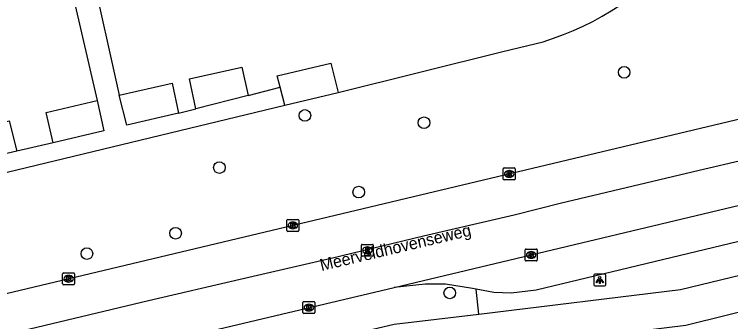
# Model space of a CAD drawing. Extents: x 158038 to 159242, y 380133 to 381214.
# Drawn here: x 158503.1 to 158563.3, y 380977.3 to 381003.1 of the extents above; entities that cross this region are included whole.
import ezdxf

# ---------------------------------------------------------------- set-up
doc = ezdxf.new("R2010")
doc.units = 0
for name, color, linetype in [('IMGEO_Boom', 7, 'Continuous'), ('IMGEO_Fietspad_open', 7, 'Continuous'), ('IMGEO_Groenvoorziening', 7, 'Continuous'), ('IMGEO_Kolk', 7, 'Continuous'), ('IMGEO_Lichtpunt', 7, 'Continuous'), ('IMGEO_Openbare_ruimte_label', 7, 'Continuous'), ('IMGEO_OVBaan_open', 7, 'Continuous'), ('IMGEO_Pand', 7, 'Continuous'), ('IMGEO_Rijbaan_regionaal_gesloten', 7, 'Continuous'), ('IMGEO_Rioolput', 7, 'Continuous'), ('IMGEO_Voetpad_open', 7, 'Continuous')]:
    doc.layers.add(name, color=color, linetype=linetype)

msp = doc.modelspace()

# ---------------------------------------------------------------- linework, layer by layer
at = {"layer": 'IMGEO_Boom'}
for centre in [(158554.31, 380998.263), (158527.479, 380994.64), (158537.49, 380994.031), (158520.293, 380990.259), (158532.005, 380988.201), (158516.614, 380984.744), (158509.16, 380983.032), (158539.655, 380979.728)]:
    msp.add_circle(centre, 0.489, dxfattribs=at)
at = {"layer": 'IMGEO_Fietspad_open'}
for points in [[(158543.487, 380975.057), (158559.5, 380977.024), (158569.881, 380979.588), (158585.768, 380983.41), (158590.087, 380984.449), (158613.803, 380989.844), (158626.388, 380992.815), (158628.561, 380993.352), (158629.543, 380993.657), (158646.352, 380999.546)], [(158542.093, 380977.956), (158559.031, 380980.009), (158584.646, 380986.212), (158588.305, 380987.098), (158625.313, 380996.031), (158631.65, 380998.147)], [(158421.479, 380950.398), (158427.193, 380951.747), (158453.778, 380958.024), (158500, 380968.887), (158515.75, 380972.588), (158534.976, 380977.093), (158542.093, 380977.956)]]:
    msp.add_lwpolyline(points, dxfattribs=at)
at = {"layer": 'IMGEO_Groenvoorziening'}
msp.add_lwpolyline([(158530.264, 380996.564), (158544.124, 381000), (158547.5, 381000.837)], dxfattribs=at)
msp.add_arc((158540.283, 381024.438), 24.68, 287.00289, 353.10036, dxfattribs=at)
at = {"layer": 'IMGEO_Kolk'}
for p, q in [((158544.151, 380989.3), (158544.151, 380990.152)), ((158544.226, 380990.226), (158545.078, 380990.226)), ((158544.639, 380990.006), (158544.664, 380990.006)), ((158545.152, 380990.152), (158545.152, 380989.3)), ((158545.078, 380989.226), (158544.226, 380989.226)), ((158544.662, 380989.446), (158544.637, 380989.446)), ((158525.97, 380984.977), (158525.97, 380985.829)), ((158526.045, 380985.903), (158526.897, 380985.903)), ((158526.458, 380985.683), (158526.483, 380985.683)), ((158526.971, 380985.829), (158526.971, 380984.977)), ((158526.481, 380985.123), (158526.456, 380985.123)), ((158526.897, 380984.903), (158526.045, 380984.903)), ((158545.994, 380982.49), (158545.994, 380983.342)), ((158546.069, 380983.416), (158546.921, 380983.416)), ((158546.482, 380983.196), (158546.507, 380983.196)), ((158546.995, 380983.342), (158546.995, 380982.49)), ((158546.505, 380982.636), (158546.48, 380982.636)), ((158546.921, 380982.416), (158546.069, 380982.416)), ((158507.124, 380980.494), (158507.124, 380981.346)), ((158507.199, 380981.42), (158508.051, 380981.42)), ((158508.125, 380981.346), (158508.125, 380980.494)), ((158507.612, 380981.2), (158507.637, 380981.2)), ((158508.051, 380980.42), (158507.199, 380980.42)), ((158507.635, 380980.64), (158507.61, 380980.64)), ((158527.318, 380978.071), (158527.318, 380978.923)), ((158527.393, 380978.997), (158528.245, 380978.997)), ((158528.319, 380978.923), (158528.319, 380978.071)), ((158527.806, 380978.777), (158527.831, 380978.777)), ((158528.245, 380977.997), (158527.393, 380977.997)), ((158527.829, 380978.217), (158527.804, 380978.217))]:
    msp.add_line(p, q, dxfattribs=at)
for points in [[(158544.151, 380989.3), (158544.151, 380990.152)], [(158544.226, 380990.226), (158545.078, 380990.226)], [(158544.472, 380989.926), (158544.595, 380989.926), (158544.595, 380989.775), (158544.725, 380989.926), (158544.889, 380989.926), (158544.743, 380989.775), (158544.896, 380989.526), (158544.744, 380989.526), (158544.659, 380989.69), (158544.595, 380989.623), (158544.595, 380989.526), (158544.472, 380989.526), (158544.472, 380989.926)], [(158545.152, 380990.152), (158545.152, 380989.3)], [(158545.078, 380989.226), (158544.226, 380989.226)], [(158525.97, 380984.977), (158525.97, 380985.829)], [(158526.045, 380985.903), (158526.897, 380985.903)], [(158526.291, 380985.603), (158526.414, 380985.603), (158526.414, 380985.452), (158526.544, 380985.603), (158526.708, 380985.603), (158526.562, 380985.452), (158526.715, 380985.203), (158526.563, 380985.203), (158526.478, 380985.367), (158526.414, 380985.3), (158526.414, 380985.203), (158526.291, 380985.203), (158526.291, 380985.603)], [(158526.971, 380985.829), (158526.971, 380984.977)], [(158526.897, 380984.903), (158526.045, 380984.903)], [(158545.994, 380982.49), (158545.994, 380983.342)], [(158546.069, 380983.416), (158546.921, 380983.416)], [(158546.315, 380983.116), (158546.438, 380983.116), (158546.438, 380982.965), (158546.568, 380983.116), (158546.732, 380983.116), (158546.586, 380982.965), (158546.739, 380982.716), (158546.587, 380982.716), (158546.502, 380982.88), (158546.438, 380982.813), (158546.438, 380982.716), (158546.315, 380982.716), (158546.315, 380983.116)], [(158546.995, 380983.342), (158546.995, 380982.49)], [(158546.921, 380982.416), (158546.069, 380982.416)], [(158507.124, 380980.494), (158507.124, 380981.346)], [(158507.199, 380981.42), (158508.051, 380981.42)], [(158508.125, 380981.346), (158508.125, 380980.494)], [(158507.445, 380981.12), (158507.568, 380981.12), (158507.568, 380980.969), (158507.698, 380981.12), (158507.862, 380981.12), (158507.716, 380980.969), (158507.869, 380980.72), (158507.717, 380980.72), (158507.632, 380980.884), (158507.568, 380980.817), (158507.568, 380980.72), (158507.445, 380980.72), (158507.445, 380981.12)], [(158508.051, 380980.42), (158507.199, 380980.42)], [(158527.318, 380978.071), (158527.318, 380978.923)], [(158527.393, 380978.997), (158528.245, 380978.997)], [(158528.319, 380978.923), (158528.319, 380978.071)], [(158527.639, 380978.697), (158527.762, 380978.697), (158527.762, 380978.546), (158527.892, 380978.697), (158528.056, 380978.697), (158527.91, 380978.546), (158528.063, 380978.297), (158527.911, 380978.297), (158527.826, 380978.461), (158527.762, 380978.394), (158527.762, 380978.297), (158527.639, 380978.297), (158527.639, 380978.697)], [(158528.245, 380977.997), (158527.393, 380977.997)]]:
    msp.add_lwpolyline(points, dxfattribs=at)
for centre, start, end in [((158544.228, 380990.15), 91.55205, 178.44795), ((158544.228, 380990.15), 91.55205, 178.44795), ((158545.076, 380990.15), 1.55205, 88.44795), ((158545.076, 380990.15), 1.55205, 88.44795), ((158544.228, 380989.302), 181.55205, 268.44795), ((158544.228, 380989.302), 181.55205, 268.44795), ((158545.076, 380989.302), 271.55205, 358.44795), ((158545.076, 380989.302), 271.55205, 358.44795), ((158526.047, 380985.827), 91.55205, 178.44795), ((158526.047, 380985.827), 91.55205, 178.44795), ((158526.895, 380985.827), 1.55205, 88.44795), ((158526.895, 380985.827), 1.55205, 88.44795), ((158526.047, 380984.979), 181.55205, 268.44795), ((158526.047, 380984.979), 181.55205, 268.44795), ((158526.895, 380984.979), 271.55205, 358.44795), ((158526.895, 380984.979), 271.55205, 358.44795), ((158546.071, 380983.34), 91.55205, 178.44795), ((158546.071, 380983.34), 91.55205, 178.44795), ((158546.919, 380983.34), 1.55205, 88.44795), ((158546.919, 380983.34), 1.55205, 88.44795), ((158546.071, 380982.492), 181.55205, 268.44795), ((158546.071, 380982.492), 181.55205, 268.44795), ((158546.919, 380982.492), 271.55205, 358.44795), ((158546.919, 380982.492), 271.55205, 358.44795), ((158507.201, 380981.344), 91.55205, 178.44795), ((158507.201, 380981.344), 91.55205, 178.44795), ((158508.049, 380981.344), 1.55205, 88.44795), ((158508.049, 380981.344), 1.55205, 88.44795), ((158507.201, 380980.496), 181.55205, 268.44795), ((158507.201, 380980.496), 181.55205, 268.44795), ((158508.049, 380980.496), 271.55205, 358.44795), ((158508.049, 380980.496), 271.55205, 358.44795), ((158527.395, 380978.921), 91.55205, 178.44795), ((158527.395, 380978.921), 91.55205, 178.44795), ((158528.243, 380978.921), 1.55205, 88.44795), ((158528.243, 380978.921), 1.55205, 88.44795), ((158527.395, 380978.073), 181.55205, 268.44795), ((158527.395, 380978.073), 181.55205, 268.44795), ((158528.243, 380978.073), 271.55205, 358.44795), ((158528.243, 380978.073), 271.55205, 358.44795)]:
    msp.add_arc(centre, 0.0765, start, end, dxfattribs=at)
for centre, major_axis, ratio, start_param, end_param in [((158544.638, 380989.726), (-0.387, 0.002), 0.722429, 4.712389, 7.853982), ((158544.663, 380989.726), (-0.39, 0.002), 0.717154, 1.570796, 4.712389), ((158526.457, 380985.403), (-0.387, 0.002), 0.722429, 4.712389, 7.853982), ((158526.482, 380985.403), (-0.39, 0.002), 0.717154, 1.570796, 4.712389), ((158546.481, 380982.916), (-0.387, 0.002), 0.722429, 4.712389, 7.853982), ((158546.506, 380982.916), (-0.39, 0.002), 0.717154, 1.570796, 4.712389), ((158507.611, 380980.92), (-0.387, 0.002), 0.722429, 4.712389, 7.853982), ((158507.636, 380980.92), (-0.39, 0.002), 0.717154, 1.570796, 4.712389), ((158527.805, 380978.497), (-0.387, 0.002), 0.722429, 4.712389, 7.853982), ((158527.83, 380978.497), (-0.39, 0.002), 0.717154, 1.570796, 4.712389)]:
    msp.add_ellipse(centre, major_axis=major_axis, ratio=ratio, start_param=start_param, end_param=end_param, dxfattribs=at)
at = {"layer": 'IMGEO_Lichtpunt'}
for p, q in [((158552.663, 380981.309), (158551.855, 380981.309)), ((158552.663, 380981.309), (158551.855, 380981.309)), ((158551.761, 380981.214), (158551.761, 380980.407)), ((158551.761, 380981.214), (158551.761, 380980.407)), ((158552.757, 380980.407), (158552.757, 380981.214)), ((158552.757, 380980.407), (158552.757, 380981.214)), ((158551.855, 380980.313), (158552.663, 380980.313)), ((158551.855, 380980.313), (158552.663, 380980.313))]:
    msp.add_line(p, q, dxfattribs=at)
for points in [[(158552.135, 380980.878), (158552.174, 380980.85), (158551.986, 380980.588), (158551.948, 380980.615), (158552.135, 380980.878)], [(158552.237, 380980.83), (158552.284, 380980.83), (158552.284, 380980.508), (158552.237, 380980.508), (158552.237, 380980.83)], [(158552.347, 380980.85), (158552.385, 380980.877), (158552.572, 380980.615), (158552.533, 380980.587), (158552.347, 380980.85)]]:
    msp.add_lwpolyline(points, dxfattribs=at)
msp.add_circle((158552.26, 380981.012), 0.0994, dxfattribs=at)
for centre, start, end in [((158551.855, 380981.214), 90, 180), ((158551.855, 380981.214), 90, 180), ((158552.663, 380981.214), 0, 90), ((158552.663, 380981.214), 0, 90), ((158551.855, 380980.407), 180, 270), ((158551.855, 380980.407), 180, 270), ((158552.663, 380980.407), 270, 0), ((158552.663, 380980.407), 270, 360)]:
    msp.add_arc(centre, 0.0946, start, end, dxfattribs=at)
at = {"layer": 'IMGEO_OVBaan_open'}
for points in [[(158534.98, 380980.193), (158571.869, 380988.984), (158582.537, 380991.476), (158588.181, 380992.795)], [(158579.309, 380987.709), (158572.458, 380986.092), (158546.921, 380979.961), (158544.8, 380979.703), (158543.353, 380979.761), (158541.87, 380980.039)], [(158541.87, 380980.039), (158541.552, 380980.099), (158539.295, 380980.464), (158537.581, 380980.459), (158534.98, 380980.193)]]:
    msp.add_lwpolyline(points, dxfattribs=at)
at = {"layer": 'IMGEO_Pand'}
for points in [[(158525.407, 380997.025), (158525.163, 380997.956), (158529.659, 380999.028), (158530.264, 380996.564)], [(158518.303, 380995.198), (158517.786, 380997.712), (158522.168, 380998.709), (158522.722, 380996.321)], [(158511.881, 380996.337), (158516.326, 380997.346), (158516.855, 380994.832)], [(158525.806, 380995.504), (158525.407, 380997.025)], [(158525.806, 380995.504), (158530.264, 380996.564)], [(158506.339, 380992.346), (158505.734, 380994.886), (158510.014, 380995.896)], [(158510.014, 380995.896), (158510.581, 380993.343), (158506.339, 380992.346)], [(158516.855, 380994.832), (158512.511, 380993.823), (158511.881, 380996.337)], [(158522.722, 380996.321), (158518.303, 380995.198)], [(158498.408, 380993.168), (158500, 380993.55), (158502.622, 380994.18), (158503.278, 380991.652)], [(158503.278, 380991.652), (158500, 380990.87), (158499.038, 380990.64)]]:
    msp.add_lwpolyline(points, dxfattribs=at)
at = {"layer": 'IMGEO_Rijbaan_regionaal_gesloten'}
for points in [[(158373.204, 380949.217), (158500, 380979.117), (158570.711, 380995.952)], [(158568.275, 380991.816), (158560.604, 380990.004), (158556.721, 380989.087), (158548.941, 380987.249), (158545.06, 380986.275), (158537.46, 380984.502), (158529.678, 380982.624), (158522.041, 380980.853), (158514.329, 380979.065), (158491.19, 380973.547), (158483.617, 380971.741), (158472.175, 380969.072), (158460.444, 380966.274), (158448.885, 380963.516), (158360.018, 380942.318)], [(158424.755, 380954.177), (158432.537, 380956.03), (158436.396, 380956.989), (158500, 380971.935), (158511.801, 380974.708), (158534.98, 380980.193)]]:
    msp.add_lwpolyline(points, dxfattribs=at)
at = {"layer": 'IMGEO_Rioolput'}
for p, q in [((158532.224, 380982.884), (158532.224, 380983.736)), ((158532.299, 380983.81), (158533.151, 380983.81)), ((158533.225, 380983.736), (158533.225, 380982.884)), ((158532.712, 380983.59), (158532.737, 380983.59)), ((158533.151, 380982.81), (158532.299, 380982.81)), ((158532.735, 380983.03), (158532.71, 380983.03))]:
    msp.add_line(p, q, dxfattribs=at)
for points in [[(158532.224, 380982.884), (158532.224, 380983.736)], [(158532.299, 380983.81), (158533.151, 380983.81)], [(158533.225, 380983.736), (158533.225, 380982.884)], [(158532.813, 380983.508), (158532.561, 380983.51), (158532.561, 380983.11)], [(158532.561, 380983.11), (158532.685, 380983.11), (158532.685, 380983.272), (158532.696, 380983.272)], [(158532.739, 380983.429), (158532.685, 380983.429), (158532.685, 380983.348)], [(158532.685, 380983.348), (158532.737, 380983.348)], [(158532.743, 380983.243), (158532.814, 380983.11), (158532.954, 380983.11), (158532.889, 380983.236)], [(158533.151, 380982.81), (158532.299, 380982.81)]]:
    msp.add_lwpolyline(points, dxfattribs=at)
for centre, radius, start, end in [((158532.301, 380983.734), 0.0765, 91.55205, 178.44795), ((158532.301, 380983.734), 0.0765, 91.55205, 178.44795), ((158533.149, 380983.734), 0.0765, 1.55205, 88.44795), ((158533.149, 380983.734), 0.0765, 1.55205, 88.44795), ((158532.695, 380983.219), 0.0533, 26.02933, 88.69889), ((158532.721, 380983.537), 0.19, 274.7715, 282.96867), ((158532.745, 380983.333), 0.0964, 77.00612, 93.18647), ((158532.759, 380983.39), 0.0378, 276.66336, 79.67722), ((158532.812, 380983.398), 0.109, 350.36119, 89.41601), ((158532.81, 380983.398), 0.112, 277.58423, 350.98172), ((158532.794, 380983.183), 0.108, 29.51342, 73.79051), ((158532.301, 380982.886), 0.0765, 181.55205, 268.44795), ((158532.301, 380982.886), 0.0765, 181.55205, 268.44795), ((158533.149, 380982.886), 0.0765, 271.55205, 358.44795), ((158533.149, 380982.886), 0.0765, 271.55205, 358.44795)]:
    msp.add_arc(centre, radius, start, end, dxfattribs=at)
for centre, major_axis, ratio, start_param, end_param in [((158532.711, 380983.31), (-0.387, 0.002), 0.722429, 4.712389, 7.853982), ((158532.736, 380983.31), (-0.39, 0.002), 0.717154, 1.570796, 4.712389)]:
    msp.add_ellipse(centre, major_axis=major_axis, ratio=ratio, start_param=start_param, end_param=end_param, dxfattribs=at)
at = {"layer": 'IMGEO_Voetpad_open'}
for points in [[(158506.761, 381009.963), (158510.014, 380995.896)], [(158509.486, 381007.063), (158511.881, 380996.337)], [(158522.722, 380996.321), (158525.407, 380997.025)], [(158493.01, 380987.613), (158500, 380989.295), (158525.806, 380995.504)], [(158516.855, 380994.832), (158518.303, 380995.198)], [(158506.339, 380992.346), (158503.278, 380991.652)], [(158542.093, 380977.956), (158541.87, 380980.039)]]:
    msp.add_lwpolyline(points, dxfattribs=at)

# ---------------------------------------------------------------- texts
at = {"layer": 'IMGEO_Openbare_ruimte_label'}
msp.add_text('Meerveldhovenseweg', height=1, rotation=13.29958, dxfattribs=at).set_placement((158528.87, 380981.564))

doc.saveas('drawing.dxf')
